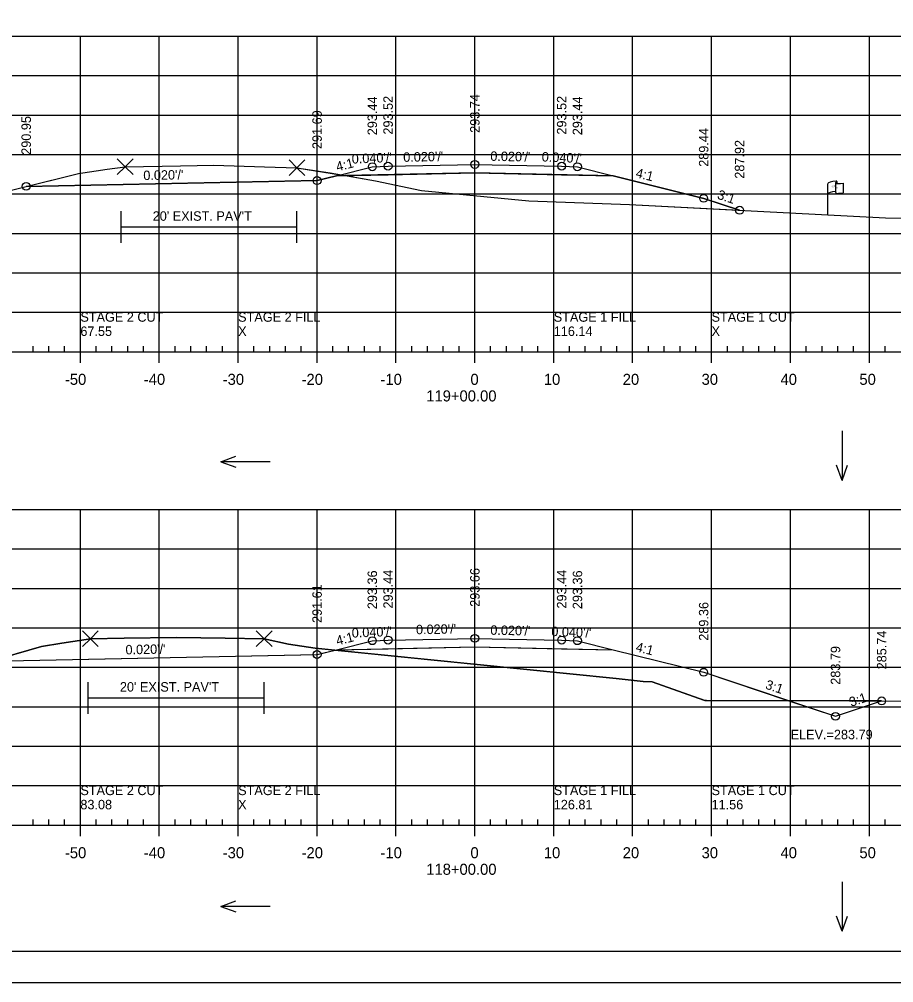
# Model space of a CAD drawing. Extents: x 1370843 to 1371177, y 380307 to 382654.
# Drawn here: x 1370956 to 1371066.8, y 381800.8 to 381922.9 of the extents above; entities that cross this region are included whole.
import ezdxf

# ---------------------------------------------------------------- set-up
doc = ezdxf.new("R2010")
doc.units = 0
for name, color, linetype in [('R_Alt Surface', 7, 'Continuous'), ('R_Axis', 7, 'Continuous'), ('R_Axis Annot', 7, 'Continuous'), ('R_Border', 7, 'Continuous'), ('R_Exist Surface', 7, 'Continuous'), ('R_Exist Surface Annot', 7, 'Continuous'), ('R_Fin Surface', 7, 'Continuous'), ('R_Fin Surface Annot', 7, 'Continuous'), ('R_Grid', 7, 'Continuous'), ('R_No Plot', 7, 'Continuous'), ('R_ROW', 7, 'Continuous'), ('R_Water Annot', 7, 'Continuous')]:
    doc.layers.add(name, color=color, linetype=linetype)

msp = doc.modelspace()

# ---------------------------------------------------------------- linework, layer by layer
at = {"layer": 'R_Alt Surface'}
for points in [[(1370996.17, 381903.12), (1371002.71, 381903.25), (1371013.71, 381903.47), (1371024.71, 381903.25), (1371031.25, 381903.12)], [(1370996.17, 381843.04), (1371002.71, 381843.17), (1371013.71, 381843.39), (1371024.71, 381843.17), (1371031.25, 381843.04)]]:
    msp.add_lwpolyline(points, dxfattribs=at)
at = {"layer": 'R_Axis'}
for p, q in [((1370957.71, 381880.81), (1370957.71, 381881.51)), ((1370959.71, 381880.81), (1370959.71, 381881.51)), ((1370961.71, 381880.81), (1370961.71, 381881.51)), ((1370965.71, 381880.81), (1370965.71, 381881.51)), ((1370967.71, 381880.81), (1370967.71, 381881.51)), ((1370969.71, 381880.81), (1370969.71, 381881.51)), ((1370971.71, 381880.81), (1370971.71, 381881.51)), ((1370975.71, 381880.81), (1370975.71, 381881.51)), ((1370977.71, 381880.81), (1370977.71, 381881.51)), ((1370979.71, 381880.81), (1370979.71, 381881.51)), ((1370981.71, 381880.81), (1370981.71, 381881.51)), ((1370985.71, 381880.81), (1370985.71, 381881.51)), ((1370987.71, 381880.81), (1370987.71, 381881.51)), ((1370989.71, 381880.81), (1370989.71, 381881.51)), ((1370991.71, 381880.81), (1370991.71, 381881.51)), ((1370995.71, 381880.81), (1370995.71, 381881.51)), ((1370997.71, 381880.81), (1370997.71, 381881.51)), ((1370999.71, 381880.81), (1370999.71, 381881.51)), ((1371001.71, 381880.81), (1371001.71, 381881.51)), ((1371005.71, 381880.81), (1371005.71, 381881.51)), ((1371007.71, 381880.81), (1371007.71, 381881.51)), ((1371009.71, 381880.81), (1371009.71, 381881.51)), ((1371011.71, 381880.81), (1371011.71, 381881.51)), ((1371015.71, 381880.81), (1371015.71, 381881.51)), ((1371017.71, 381880.81), (1371017.71, 381881.51)), ((1371019.71, 381880.81), (1371019.71, 381881.51)), ((1371021.71, 381880.81), (1371021.71, 381881.51)), ((1371025.71, 381880.81), (1371025.71, 381881.51)), ((1371027.71, 381880.81), (1371027.71, 381881.51)), ((1371029.71, 381880.81), (1371029.71, 381881.51)), ((1371031.71, 381880.81), (1371031.71, 381881.51)), ((1371035.71, 381880.81), (1371035.71, 381881.51)), ((1371037.71, 381880.81), (1371037.71, 381881.51)), ((1371039.71, 381880.81), (1371039.71, 381881.51)), ((1371041.71, 381880.81), (1371041.71, 381881.51)), ((1371045.71, 381880.81), (1371045.71, 381881.51)), ((1371047.71, 381880.81), (1371047.71, 381881.51)), ((1371049.71, 381880.81), (1371049.71, 381881.51)), ((1371051.71, 381880.81), (1371051.71, 381881.51)), ((1371055.71, 381880.81), (1371055.71, 381881.51)), ((1371057.71, 381880.81), (1371057.71, 381881.51)), ((1371059.71, 381880.81), (1371059.71, 381881.51)), ((1371061.71, 381880.81), (1371061.71, 381881.51)), ((1371065.71, 381880.81), (1371065.71, 381881.51)), ((1370868.71, 381880.81), (1371158.71, 381880.81)), ((1370963.71, 381879.41), (1370963.71, 381880.81)), ((1370973.71, 381879.41), (1370973.71, 381880.81)), ((1370983.71, 381879.41), (1370983.71, 381880.81)), ((1370993.71, 381879.41), (1370993.71, 381880.81)), ((1371003.71, 381879.41), (1371003.71, 381880.81)), ((1371013.71, 381879.41), (1371013.71, 381880.81)), ((1371023.71, 381879.41), (1371023.71, 381880.81)), ((1371033.71, 381879.41), (1371033.71, 381880.81)), ((1371043.71, 381879.41), (1371043.71, 381880.81)), ((1371053.71, 381879.41), (1371053.71, 381880.81)), ((1371063.71, 381879.41), (1371063.71, 381880.81)), ((1370957.71, 381820.81), (1370957.71, 381821.51)), ((1370959.71, 381820.81), (1370959.71, 381821.51)), ((1370961.71, 381820.81), (1370961.71, 381821.51)), ((1370965.71, 381820.81), (1370965.71, 381821.51)), ((1370967.71, 381820.81), (1370967.71, 381821.51)), ((1370969.71, 381820.81), (1370969.71, 381821.51)), ((1370971.71, 381820.81), (1370971.71, 381821.51)), ((1370975.71, 381820.81), (1370975.71, 381821.51)), ((1370977.71, 381820.81), (1370977.71, 381821.51)), ((1370979.71, 381820.81), (1370979.71, 381821.51)), ((1370981.71, 381820.81), (1370981.71, 381821.51)), ((1370985.71, 381820.81), (1370985.71, 381821.51)), ((1370987.71, 381820.81), (1370987.71, 381821.51)), ((1370989.71, 381820.81), (1370989.71, 381821.51)), ((1370991.71, 381820.81), (1370991.71, 381821.51)), ((1370995.71, 381820.81), (1370995.71, 381821.51)), ((1370997.71, 381820.81), (1370997.71, 381821.51)), ((1370999.71, 381820.81), (1370999.71, 381821.51)), ((1371001.71, 381820.81), (1371001.71, 381821.51)), ((1371005.71, 381820.81), (1371005.71, 381821.51)), ((1371007.71, 381820.81), (1371007.71, 381821.51)), ((1371009.71, 381820.81), (1371009.71, 381821.51)), ((1371011.71, 381820.81), (1371011.71, 381821.51)), ((1371015.71, 381820.81), (1371015.71, 381821.51)), ((1371017.71, 381820.81), (1371017.71, 381821.51)), ((1371019.71, 381820.81), (1371019.71, 381821.51)), ((1371021.71, 381820.81), (1371021.71, 381821.51)), ((1371025.71, 381820.81), (1371025.71, 381821.51)), ((1371027.71, 381820.81), (1371027.71, 381821.51)), ((1371029.71, 381820.81), (1371029.71, 381821.51)), ((1371031.71, 381820.81), (1371031.71, 381821.51)), ((1371035.71, 381820.81), (1371035.71, 381821.51)), ((1371037.71, 381820.81), (1371037.71, 381821.51)), ((1371039.71, 381820.81), (1371039.71, 381821.51)), ((1371041.71, 381820.81), (1371041.71, 381821.51)), ((1371045.71, 381820.81), (1371045.71, 381821.51)), ((1371047.71, 381820.81), (1371047.71, 381821.51)), ((1371049.71, 381820.81), (1371049.71, 381821.51)), ((1371051.71, 381820.81), (1371051.71, 381821.51)), ((1371055.71, 381820.81), (1371055.71, 381821.51)), ((1371057.71, 381820.81), (1371057.71, 381821.51)), ((1371059.71, 381820.81), (1371059.71, 381821.51)), ((1371061.71, 381820.81), (1371061.71, 381821.51)), ((1371065.71, 381820.81), (1371065.71, 381821.51)), ((1370868.71, 381820.81), (1371158.71, 381820.81)), ((1370963.71, 381819.41), (1370963.71, 381820.81)), ((1370973.71, 381819.41), (1370973.71, 381820.81)), ((1370983.71, 381819.41), (1370983.71, 381820.81)), ((1370993.71, 381819.41), (1370993.71, 381820.81)), ((1371003.71, 381819.41), (1371003.71, 381820.81)), ((1371013.71, 381819.41), (1371013.71, 381820.81)), ((1371023.71, 381819.41), (1371023.71, 381820.81)), ((1371033.71, 381819.41), (1371033.71, 381820.81)), ((1371043.71, 381819.41), (1371043.71, 381820.81)), ((1371053.71, 381819.41), (1371053.71, 381820.81)), ((1371063.71, 381819.41), (1371063.71, 381820.81))]:
    msp.add_line(p, q, dxfattribs=at)
at = {"layer": 'R_Border'}
msp.add_line((1371171.89, 381804.81), (1370855.71, 381804.81), dxfattribs=at)
at = {"layer": 'R_Exist Surface'}
for points in [[(1370948.12, 381899.59), (1370963.49, 381903.42), (1370967.09, 381903.94), (1370969.38, 381904.26), (1370976.42, 381904.39), (1370980.64, 381904.47), (1370987.03, 381904.26), (1370991.16, 381904.13), (1370995.37, 381903.48), (1371001.1, 381902.48), (1371006.93, 381901.23), (1371020.56, 381899.94), (1371033.32, 381899.45), (1371065.77, 381897.79), (1371080.21, 381897.53), (1371100.68, 381897.15), (1371100.72, 381897.15), (1371123.08, 381896), (1371150.22, 381895.95), (1371157.18, 381895.99), (1371158.71, 381896)], [(1370952.02, 381841.52), (1370958.8, 381843.46), (1370961.35, 381843.86), (1370964.98, 381844.44), (1370969.24, 381844.51), (1370975.88, 381844.59), (1370982.04, 381844.51), (1370987, 381844.44), (1370990.1, 381843.73), (1370993.46, 381843.24), (1371031.62, 381839.4), (1371035.04, 381839), (1371036.19, 381838.96), (1371042.72, 381836.65), (1371042.85, 381836.6), (1371043.05, 381836.6), (1371079.32, 381836.52)]]:
    msp.add_lwpolyline(points, dxfattribs=at)
at = {"layer": 'R_Exist Surface Annot'}
for p, q in [((1370968.88, 381894.62), (1370968.88, 381898.62)), ((1370991.16, 381894.62), (1370991.16, 381898.62)), ((1370968.88, 381896.62), (1370991.16, 381896.62)), ((1370964.71, 381834.93), (1370964.71, 381838.93)), ((1370987, 381834.93), (1370987, 381838.93)), ((1370964.71, 381836.93), (1370987, 381836.93))]:
    msp.add_line(p, q, dxfattribs=at)
at = {"layer": 'R_Fin Surface'}
for points in [[(1370956.84, 381901.77), (1370993.7, 381902.5), (1370993.71, 381902.5), (1370996.17, 381903.12), (1371000.71, 381904.25), (1371002.71, 381904.33), (1371013.71, 381904.55), (1371024.71, 381904.33), (1371026.71, 381904.25), (1371031.25, 381903.12), (1371042.71, 381900.25), (1371047.26, 381898.74)], [(1370952.31, 381841.6), (1370993.7, 381842.43), (1370993.71, 381842.43), (1370996.17, 381843.04), (1371000.71, 381844.18), (1371002.71, 381844.26), (1371013.71, 381844.48), (1371024.71, 381844.26), (1371026.71, 381844.18), (1371031.25, 381843.04), (1371042.71, 381840.18), (1371059.42, 381834.6), (1371065.27, 381836.55)]]:
    msp.add_lwpolyline(points, dxfattribs=at)
at = {"layer": 'R_Grid'}
for p, q in [((1370868.71, 381920.81), (1371158.71, 381920.81)), ((1370963.71, 381880.81), (1370963.71, 381920.81)), ((1370973.71, 381880.81), (1370973.71, 381920.81)), ((1370983.71, 381880.81), (1370983.71, 381920.81)), ((1370993.71, 381880.81), (1370993.71, 381920.81)), ((1371003.71, 381880.81), (1371003.71, 381920.81)), ((1371013.71, 381880.81), (1371013.71, 381920.81)), ((1371023.71, 381880.81), (1371023.71, 381920.81)), ((1371033.71, 381880.81), (1371033.71, 381920.81)), ((1371043.71, 381880.81), (1371043.71, 381920.81)), ((1371053.71, 381880.81), (1371053.71, 381920.81)), ((1371063.71, 381880.81), (1371063.71, 381920.81)), ((1370868.71, 381915.81), (1371158.71, 381915.81)), ((1370868.71, 381910.81), (1371158.71, 381910.81)), ((1370868.71, 381905.81), (1371158.71, 381905.81)), ((1370868.71, 381900.81), (1371158.71, 381900.81)), ((1370868.71, 381895.81), (1371158.71, 381895.81)), ((1370868.71, 381890.81), (1371158.71, 381890.81)), ((1370868.71, 381885.81), (1371158.71, 381885.81)), ((1370868.71, 381880.81), (1371158.71, 381880.81)), ((1370868.71, 381860.81), (1371158.71, 381860.81)), ((1370963.71, 381820.81), (1370963.71, 381860.81)), ((1370973.71, 381820.81), (1370973.71, 381860.81)), ((1370983.71, 381820.81), (1370983.71, 381860.81)), ((1370993.71, 381820.81), (1370993.71, 381860.81)), ((1371003.71, 381820.81), (1371003.71, 381860.81)), ((1371013.71, 381820.81), (1371013.71, 381860.81)), ((1371023.71, 381820.81), (1371023.71, 381860.81)), ((1371033.71, 381820.81), (1371033.71, 381860.81)), ((1371043.71, 381820.81), (1371043.71, 381860.81)), ((1371053.71, 381820.81), (1371053.71, 381860.81)), ((1371063.71, 381820.81), (1371063.71, 381860.81)), ((1370868.71, 381855.81), (1371158.71, 381855.81)), ((1370868.71, 381850.81), (1371158.71, 381850.81)), ((1370868.71, 381845.81), (1371158.71, 381845.81)), ((1370868.71, 381840.81), (1371158.71, 381840.81)), ((1370868.71, 381835.81), (1371158.71, 381835.81)), ((1370868.71, 381830.81), (1371158.71, 381830.81)), ((1370868.71, 381825.81), (1371158.71, 381825.81)), ((1370868.71, 381820.81), (1371158.71, 381820.81))]:
    msp.add_line(p, q, dxfattribs=at)
at = {"layer": 'R_No Plot'}
msp.add_line((1370843.31, 381800.84), (1371176.64, 381800.84), dxfattribs=at)
for points in [[(1370843.3, 382014.17), (1371176.64, 382014.17), (1371176.64, 381800.83), (1370843.3, 381800.83)], [(1371089.63, 382010.27), (1371089.63, 382000.39), (1371125.36, 382000.39), (1371125.36, 381997.47), (1371148.56, 381997.47), (1371148.56, 381973.14), (1371171.89, 381973.14), (1371171.89, 381804.81), (1370855.71, 381804.81), (1370855.71, 382010.27)], [(1370956.84, 381901.77), (1370963.49, 381903.42), (1370967.09, 381903.94), (1370969.38, 381904.26), (1370976.42, 381904.39), (1370980.64, 381904.47), (1370987.03, 381904.26), (1370991.16, 381904.13), (1370996.69, 381903.25), (1370997.3, 381903.14), (1370996.17, 381903.12), (1370993.71, 381902.5)], [(1370997.3, 381903.14), (1371001.1, 381902.48), (1371006.93, 381901.23), (1371020.56, 381899.94), (1371033.32, 381899.45), (1371047.26, 381898.74), (1371042.71, 381900.25), (1371031.25, 381903.12), (1371013.71, 381903.47)], [(1370952.31, 381841.6), (1370993.71, 381842.43), (1370995.95, 381842.99), (1370993.46, 381843.24), (1370990.1, 381843.73), (1370987, 381844.44), (1370982.04, 381844.51), (1370975.88, 381844.59), (1370969.24, 381844.51), (1370964.98, 381844.44), (1370961.35, 381843.86), (1370958.8, 381843.46)], [(1370995.95, 381842.99), (1370996.17, 381843.04), (1371013.71, 381843.39), (1371031.25, 381843.04), (1371042.71, 381840.18), (1371053.5, 381836.58), (1371043.05, 381836.6), (1371042.85, 381836.6), (1371036.19, 381838.96), (1371035.04, 381839), (1371031.62, 381839.4)], [(1371053.5, 381836.58), (1371059.42, 381834.6), (1371065.27, 381836.55)]]:
    msp.add_lwpolyline(points, close=True, dxfattribs=at)
for points in [[(1370969.38, 381904.26), (1370968.38, 381905.26), (1370969.38, 381904.26), (1370968.38, 381903.26), (1370969.38, 381904.26), (1370970.38, 381903.26), (1370969.38, 381904.26), (1370970.38, 381905.26)], [(1370991.16, 381904.13), (1370990.16, 381905.13), (1370991.16, 381904.13), (1370990.16, 381903.13), (1370991.16, 381904.13), (1370992.16, 381903.13), (1370991.16, 381904.13), (1370992.16, 381905.13)], [(1370964.98, 381844.44), (1370963.98, 381845.44), (1370964.98, 381844.44), (1370963.98, 381843.44), (1370964.98, 381844.44), (1370965.98, 381843.44), (1370964.98, 381844.44), (1370965.98, 381845.44)], [(1370987, 381844.44), (1370986, 381845.44), (1370987, 381844.44), (1370986, 381843.44), (1370987, 381844.44), (1370988, 381843.44), (1370987, 381844.44), (1370988, 381845.44)]]:
    msp.add_lwpolyline(points, dxfattribs=at)
for centre in [(1371000.71, 381904.25), (1371002.71, 381904.33), (1371013.71, 381904.55), (1371024.71, 381904.33), (1371026.71, 381904.25), (1370993.71, 381902.5), (1370956.84, 381901.77), (1371042.71, 381900.25), (1371047.26, 381898.74), (1371000.71, 381844.18), (1371002.71, 381844.26), (1371013.71, 381844.48), (1371024.71, 381844.26), (1371026.71, 381844.18), (1370993.71, 381842.43), (1371042.71, 381840.18), (1371065.27, 381836.55), (1371059.42, 381834.6)]:
    msp.add_circle(centre, 0.5, dxfattribs=at)
at = {"layer": 'R_ROW'}
for p, q in [((1371058.44, 381898.16), (1371058.44, 381902.11)), ((1371059.44, 381902.21), (1371059.44, 381902.2)), ((1371059.44, 381902.2), (1371059.44, 381900.97)), ((1371059.6, 381902.37), (1371059.6, 381902.12)), ((1371060.37, 381902.17), (1371060.37, 381900.93))]:
    msp.add_line(p, q, dxfattribs=at)
for centre, radius, start, end in [((1371059.51, 381902.21), 0.078, 88.6458, 274.2828), ((1371059.53, 381902.37), 0.0783, 263.0712, 93.9564), ((1371059.52, 381900.97), 0.0783, 180, 273.9564)]:
    msp.add_arc(centre, radius, start, end, dxfattribs=at)
for centre, major_axis, ratio, start_param, end_param in [((1371060.02, 381902.16), (-1.58, -0.04), 0.19887, 5.030368, 6.283185), ((1371060.73, 381902.27), (-1.23, -0.13), 0.052933, 0.159456, 1.268315), ((1371060.02, 381900.84), (-1.58, -0.04), 0.19887, 5.083035, 6.194897), ((1371060.73, 381901.03), (-1.23, -0.13), 0.052933, 0.159456, 1.268315)]:
    msp.add_ellipse(centre, major_axis=major_axis, ratio=ratio, start_param=start_param, end_param=end_param, dxfattribs=at)
at = {"layer": 'R_Water Annot'}
for p, q in [((1371060.26, 381870.77), (1371060.26, 381864.49)), ((1370981.5, 381866.87), (1370983.42, 381867.57)), ((1370987.78, 381866.87), (1370981.5, 381866.87)), ((1370981.5, 381866.87), (1370983.42, 381866.17)), ((1371060.26, 381864.49), (1371059.56, 381866.41)), ((1371060.26, 381864.49), (1371060.96, 381866.41)), ((1371060.26, 381813.64), (1371060.26, 381807.35)), ((1370981.5, 381810.5), (1370983.42, 381811.2)), ((1370987.78, 381810.5), (1370981.5, 381810.5)), ((1370981.5, 381810.5), (1370983.42, 381809.8)), ((1371060.26, 381807.35), (1371059.56, 381809.28)), ((1371060.26, 381807.35), (1371060.96, 381809.28))]:
    msp.add_line(p, q, dxfattribs=at)

# ---------------------------------------------------------------- texts
at = {"layer": 'R_Axis Annot'}
for s, p in [('-50', (1370961.75, 381876.61)), ('-40', (1370971.75, 381876.61)), ('-30', (1370981.75, 381876.61)), ('-20', (1370991.75, 381876.61)), ('-10', (1371001.75, 381876.61)), ('0', (1371013.15, 381876.61)), ('10', (1371022.45, 381876.61)), ('20', (1371032.45, 381876.61)), ('30', (1371042.45, 381876.61)), ('40', (1371052.45, 381876.61)), ('50', (1371062.45, 381876.61)), ('119+00.00', (1371007.55, 381874.51)), ('-50', (1370961.75, 381816.61)), ('-40', (1370971.75, 381816.61)), ('-30', (1370981.75, 381816.61)), ('-20', (1370991.75, 381816.61)), ('-10', (1371001.75, 381816.61)), ('0', (1371013.15, 381816.61)), ('10', (1371022.45, 381816.61)), ('20', (1371032.45, 381816.61)), ('30', (1371042.45, 381816.61)), ('40', (1371052.45, 381816.61)), ('50', (1371062.45, 381816.61)), ('118+00.00', (1371007.55, 381814.51))]:
    msp.add_text(s, height=1.4, dxfattribs=at).set_placement(p)
at = {"layer": 'R_Exist Surface Annot'}
for p in [(1370972.88, 381897.41), (1370968.72, 381837.73)]:
    msp.add_text("20' EXIST. PAV'T", height=1.2, dxfattribs=at).set_placement(p)
at = {"layer": 'R_Fin Surface Annot'}
for s, rotation, p in [('293.44', 90, (1371001.31, 381908.25)), ('293.52', 90, (1371003.31, 381908.33)), ('293.74', 90, (1371014.31, 381908.55)), ('293.52', 90, (1371025.31, 381908.33)), ('293.44', 90, (1371027.31, 381908.25)), ('290.95', 90, (1370957.44, 381905.77)), ('291.69', 90, (1370994.31, 381906.5)), ('289.44', 90, (1371043.31, 381904.25)), ('287.92', 90, (1371047.86, 381902.74)), ("0.040'/'", 2.2906, (1370998.13, 381904.65)), ("0.020'/'", 1.1458, (1371004.64, 381904.87)), ("0.020'/'", 358.8542, (1371015.66, 381905.01)), ("0.040'/'", 357.7094, (1371022.17, 381904.93)), ('4:1', 14.0362, (1370996.28, 381903.66)), ("0.020'/'", 1.1458, (1370971.7, 381902.56)), ('4:1', 345.9638, (1371034.02, 381902.94)), ('3:1', 341.5651, (1371044.35, 381900.23)), ('293.36', 90, (1371001.31, 381848.18)), ('293.44', 90, (1371003.31, 381848.26)), ('293.66', 90, (1371014.31, 381848.48)), ('293.44', 90, (1371025.31, 381848.26)), ('293.36', 90, (1371027.31, 381848.18)), ('291.61', 90, (1370994.31, 381846.43)), ('289.36', 90, (1371043.31, 381844.18)), ("0.040'/'", 2.2906, (1370998.13, 381844.57)), ("0.020'/'", 1.1458, (1371006.26, 381844.99)), ("0.020'/'", 358.8542, (1371015.66, 381844.94)), ("0.040'/'", 357.7094, (1371023.38, 381844.78)), ('4:1', 14.0362, (1370996.28, 381843.58)), ('285.74', 90, (1371065.87, 381840.55)), ("0.020'/'", 1.1458, (1370969.44, 381842.44)), ('4:1', 345.9638, (1371034.02, 381842.86)), ('283.79', 90, (1371060.02, 381838.6)), ('3:1', 341.5651, (1371050.44, 381838.13)), ('3:1', 18.4349, (1371061.4, 381835.79))]:
    msp.add_text(s, height=1.2, rotation=rotation, dxfattribs=at).set_placement(p)
at = {"layer": 'R_No Plot'}
for s, p in [('STAGE 2 CUT', (1370963.71, 381884.61)), ('STAGE 2 FILL', (1370983.71, 381884.61)), ('STAGE 1 FILL', (1371023.71, 381884.61)), ('STAGE 1 CUT', (1371043.71, 381884.61)), ('67.55', (1370963.71, 381882.81)), ('X', (1370983.71, 381882.81)), ('116.14', (1371023.71, 381882.81)), ('X', (1371043.71, 381882.81)), ('STAGE 2 CUT', (1370963.71, 381824.61)), ('STAGE 2 FILL', (1370983.71, 381824.61)), ('STAGE 1 FILL', (1371023.71, 381824.61)), ('STAGE 1 CUT', (1371043.71, 381824.61)), ('83.08', (1370963.71, 381822.81)), ('X', (1370983.71, 381822.81)), ('126.81', (1371023.71, 381822.81)), ('11.56', (1371043.71, 381822.81))]:
    msp.add_text(s, height=1.2, dxfattribs=at).set_placement(p)
at = {"layer": 'R_ROW'}
for s, height, rotation, p in [('R ', 0.2, 9.9884, (1371058.96, 381901.62)), (' O', 0.2, 9.9884, (1371059.11, 381901.66)), ('W', 0.2, 351.1788, (1371059.44, 381901.49)), ('DWB 11-9-07', 0.001, 90, (1371059.6, 381902.13)), ('DWB 11-9-07', 0.001, 5.0717, (1371060.36, 381900.93)), ('DWB 11-9-07', 0.001, 90, (1371058.44, 381898.16))]:
    msp.add_text(s, height=height, rotation=rotation, dxfattribs=at).set_placement(p)
at = {"layer": 'R_Water Annot'}
msp.add_text('ELEV.=283.79', height=1.2, dxfattribs=at).set_placement((1371053.73, 381831.69))

doc.saveas('drawing.dxf')
